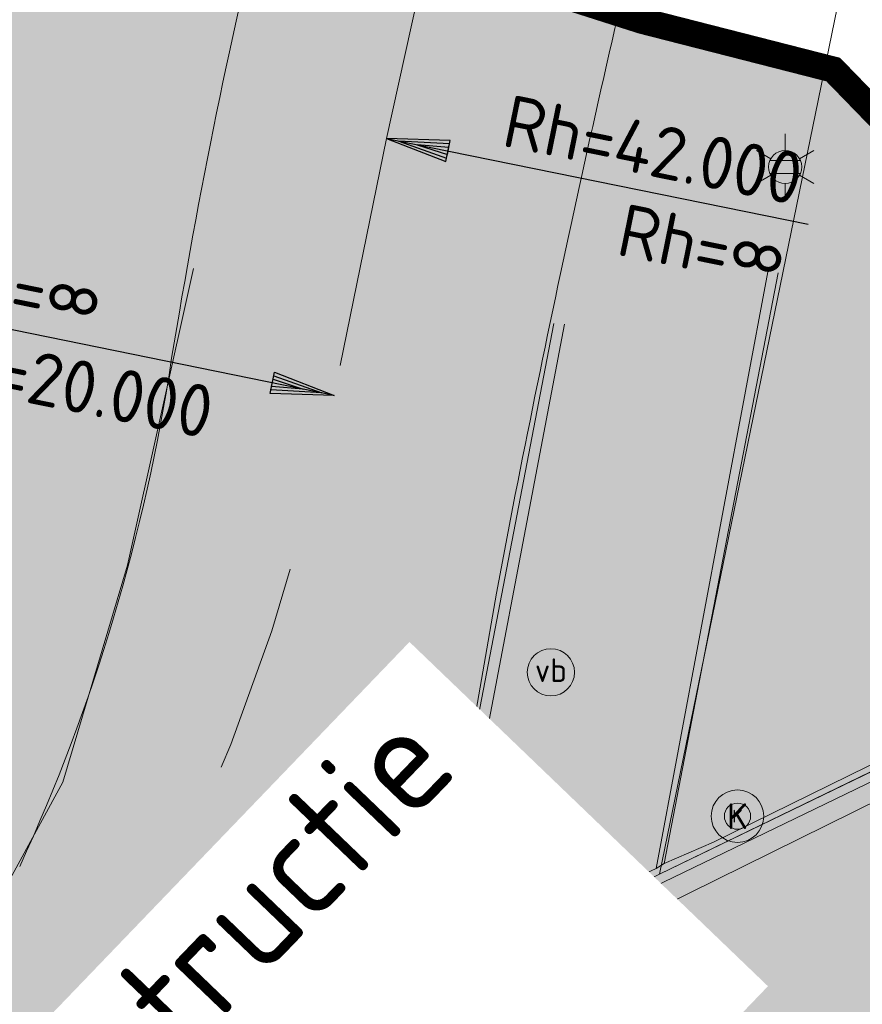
# Model space of a CAD drawing. Header units: metres. Extents: x 163543 to 168130, y 402678 to 405437.
# Tile 214 of 656: x 165462.55 to 165470.57, y 403869.68 to 403879.06. Entities that reach past the tile are written whole.
import ezdxf
from ezdxf.enums import TextEntityAlignment as Align

# ---------------------------------------------------------------- set-up
doc = ezdxf.new("R2010")
doc.units = ezdxf.units.M
doc.linetypes.add('X-CA190022.004-UO-ALM_Assen$0$AM-AS', pattern=[16, 10, -2, 2, -2])
doc.linetypes.add('X-CA190022.004-UO-TXT_Tekst 1op200$0$AL-DETAILS', pattern=[5.2, 2, -1.2, 2])
doc.layers.get('0').update_dxf_attribs({"lineweight": 25})
for name, color, linetype, lineweight in [('X-CA190022.004-UO-ALM_Assen$0$N-WE-AM-AS_WEG-G', 10, 'X-CA190022.004-UO-ALM_Assen$0$AM-AS', 25), ('X-CA190022.004-UO-ALM_Assen$0$N-WE-AM-TANGENTPUNT-T25', 7, 'Continuous', 25), ('X-CA190022.004-UO-BGT_Ondergrond$0$GE_314_WGDRijbaanLokaleweg_Vlak_GEM', 253, 'Continuous', 9), ('X-CA190022.004-UO-BGT_Ondergrond$0$GE_316_WGDFietspad_Vlak_GEM', 253, 'Continuous', 9), ('X-CA190022.004-UO-BGT_Ondergrond$0$GE_317_WGDVoetpad_Vlak_GEM', 253, 'Continuous', 9), ('X-CA190022.004-UO-BGT_Ondergrond$0$GE_367_OWGBerm_groenvoorziening_grasenk_GEM', 253, 'Continuous', 9), ('X-CA190022.004-UO-BGT_Ondergrond$0$GE_479_BTDGroenvoorziening_grasenkruida_GEM', 253, 'Continuous', 9), ('X-CA190022.004-UO-BGT_Ondergrond$0$GE_814_BRDVerkeersbord_Punt_GEM', 253, 'Continuous', 9), ('X-CA190022.004-UO-BGT_Ondergrond$0$GE_861_PALLichtmast_Punt_GEM', 253, 'Continuous', 9), ('X-CA190022.004-UO-DTM inmeting_v0.1$0$B-WE-RI-HWA_KOLK-S', 246, 'Continuous', 0), ('X-CA190022.004-UO-DTM inmeting_v0.1$0$B-WE-VH-KANTOPSLUITING_ACHTERKANTBAND-G', 246, 'Continuous', 0), ('X-CA190022.004-UO-DTM inmeting_v0.1$0$B-WE-VH-KANTOPSLUITING_VOORKANTBAND-G', 246, 'Continuous', 0), ('X-CA190022.004-UO-DTM inmeting_v0.1$0$B-WE-VH-VERHARDING_ASFALT-G', 246, 'Continuous', 0), ('X-CA190022.004-UO-TXT_Tekst 1op200$0$X-XX-AL-T35', 7, 'Continuous', 35), ('X-CA190022.004-UO-TXT_Tekst 1op200$0$X-XX-AL-VERWIJZING_DETAIL-G', 7, 'X-CA190022.004-UO-TXT_Tekst 1op200$0$AL-DETAILS', 0), ('X-CA190022.004-UO-WHM_Putten en kolken combi_v0.1$0$KOLK INMETING', 251, 'Continuous', 18)]:
    doc.layers.add(name, color=color, linetype=linetype, lineweight=lineweight)
doc.layers.add('X-CA190022.004-UO-TXT_Tekst 1op200$0$X-XX-AL-VERWIJZING-V', color=253, linetype='Continuous', lineweight=0, transparency=0.4)
doc.styles.add('X-CA190022.004-UO-ALM_Assen$0$NLCS-ISO', font='NLCS-ISO.ttf')
doc.styles.add('X-CA190022.004-UO-BGT_Ondergrond$0$NLCS-ISO', font='NLCS-ISO.ttf')
doc.styles.add('X-CA190022.004-UO-DTM inmeting_v0.1$0$ISOCPEUR 9 PT', font='isocpeur.ttf', dxfattribs={"height": 2.4402})
doc.styles.add('X-CA190022.004-UO-TXT_Tekst 1op200$0$NLCS-ISO-M200-T35', font='NLCS-ISO.ttf', dxfattribs={"height": 0.7})
doc.styles.add('X-CA190022.004-UO-WHM_Putten en kolken combi_v0.1$0$ISOCPEUR 9 PT', font='isocpeur.ttf', dxfattribs={"height": 2.4402})

# ---------------------------------------------------------------- blocks, each defined once
blk = doc.blocks.new('X-CA190022.004-UO-BGT_Ondergrond$0$SIE-WEG_PAAL_VERKEERSBORD-SO')
at = {"linetype": 'ByBlock', "lineweight": 18}
blk.add_circle((0, 0), 1.5, dxfattribs=at)
at = {"linetype": 'ByBlock', "lineweight": 18, "style": 'X-CA190022.004-UO-BGT_Ondergrond$0$NLCS-ISO'}
blk.add_text('vb', height=1.5, dxfattribs=at).set_placement((0, 0.132), align=Align.MIDDLE_CENTER)
blk = doc.blocks.new('X-CA190022.004-UO-BGT_Ondergrond$0$IMGEOVerkeersbord')
at = {"xscale": 5, "yscale": 5, "zscale": 5}
blk.add_blockref('X-CA190022.004-UO-BGT_Ondergrond$0$SIE-WEG_PAAL_VERKEERSBORD-SO', (0, 0), dxfattribs=at)
blk = doc.blocks.new('X-CA190022.004-UO-BGT_Ondergrond$0$N-SIE-WEG_LICHTMAST-SO')
h = blk.add_hatch(color=256)
h.paths.add_polyline_path([(1.163, 0.5, 0.658505), (-1.163, 0.5)])
h.paths.add_polyline_path([(-1.163, -0.5, 0.658505), (1.163, -0.5)])
at = {"flags": 128}
for points in [[(0, 1.266), (0, 2.531)], [(-2.192, 1.266), (-1.096, 0.633)], [(1.096, 0.633), (2.192, 1.266)], [(-1.163, 0.5), (1.163, 0.5)], [(-2.192, -1.266), (-1.096, -0.633)], [(-1.163, -0.5), (1.163, -0.5)], [(2.192, -1.266), (1.096, -0.633)], [(0, -1.266), (0, -2.531)]]:
    blk.add_lwpolyline(points, dxfattribs=at)
at = {"ltscale": 0.5}
blk.add_circle((0, 0), 1.266, dxfattribs=at)
at = {"style": 'X-CA190022.004-UO-BGT_Ondergrond$0$NLCS-ISO'}
blk.add_attdef('TYPE', text='', height=1.8, dxfattribs=at).set_placement((0, 2.531), align=Align.BOTTOM_CENTER)
blk = doc.blocks.new('X-CA190022.004-UO-BGT_Ondergrond$0$IMGEOLichtmastpaal')
at = {"xscale": 5, "yscale": 5, "zscale": 5}
blk.add_blockref('X-CA190022.004-UO-BGT_Ondergrond$0$N-SIE-WEG_LICHTMAST-SO', (0.04, 6.39), dxfattribs=at)
blk = doc.blocks.new('X-CA190022.004-UO-DTM inmeting_v0.1$0$kolk 1.03')
at = {"layer": 'X-CA190022.004-UO-DTM inmeting_v0.1$0$B-WE-RI-HWA_KOLK-S'}
blk.add_circle((0, 0), 0.25, dxfattribs=at)
at = {"layer": 'X-CA190022.004-UO-DTM inmeting_v0.1$0$B-WE-RI-HWA_KOLK-S', "insert": (0, 0), "char_height": 0.244, "attachment_point": 5, "style": 'X-CA190022.004-UO-DTM inmeting_v0.1$0$ISOCPEUR 9 PT'}
blk.add_mtext_dynamic_manual_height_columns('K', width=0.25229, gutter_width=12.201, heights=[0], dxfattribs=at)
blk = doc.blocks.new('X-CA190022.004-UO-WHM_Putten en kolken combi_v0.1$0$kolk 1.03')
blk.add_circle((0, 0), 0.25)
at = {"insert": (0, 0), "char_height": 0.244, "attachment_point": 5, "style": 'X-CA190022.004-UO-WHM_Putten en kolken combi_v0.1$0$ISOCPEUR 9 PT'}
blk.add_mtext_dynamic_manual_height_columns('K', width=0.252288, gutter_width=12.201, heights=[0], dxfattribs=at)
blk = doc.blocks.new('X-CA190022.004-UO-ALM_Assen$0$SVH-RANDVERHARDING-SO')
at = {"color": 0}
for p, q in [((-0.6, 3.5), (0.6, 3.5)), ((0, 0), (-0.6, 3.5)), ((-0.4, 3.5), (0.4, 3.5)), ((0, 0.7), (-0.4, 3.5)), ((-0.2, 3.5), (0.2, 3.5)), ((0, 1.75), (-0.2, 3.5)), ((0.6, 3.5), (0, 0)), ((0.4, 3.5), (0, 0.7)), ((0.2, 3.5), (0, 1.75))]:
    blk.add_line(p, q, dxfattribs=at)

msp = doc.modelspace()

# ---------------------------------------------------------------- hatches: boundary and pattern name
at = {"layer": 'X-CA190022.004-UO-TXT_Tekst 1op200$0$X-XX-AL-VERWIJZING-V'}
h = msp.add_hatch(color=256, dxfattribs=at)
h.dxf.hatch_style = 1
h.paths.add_polyline_path([(165471.5061, 403877.3387), (165470.2951, 403878.5867), (165468.4733, 403879.0523), (165464.8735, 403880.2037), (165449.202, 403882.613), (165469.0326, 403843.2517), (165489.1505, 403864.1852)])

# ---------------------------------------------------------------- linework, layer by layer
at = {"layer": 'X-CA190022.004-UO-ALM_Assen$0$N-WE-AM-AS_WEG-G', "linetype": 'X-CA190022.004-UO-ALM_Assen$0$AM-AS', "lineweight": 18, "flags": 128}
msp.add_lwpolyline([(163996.3336, 403048.7079), (164190.4284, 403269.7022, -0.042486), (164203.1301, 403281.9006, -0.059508), (164394.91, 403402.5094, 0.004627), (164427.6093, 403418.3764, -0.157573), (164448.8983, 403421.5602, 0.154381), (164469.7953, 403424.5523), (164600.3151, 403487.369, -0.209691), (164620.3886, 403488.0753, 0.209331), (164640.431, 403488.7666), (164764.018, 403548.0366, -0.149301), (164778.4569, 403550.2302, 0.1997), (164797.0708, 403554.9547), (164807.4367, 403562.7175, 0.087199), (164813.3613, 403569.0256, -0.136187), (164823.4136, 403577.842), (165121.4266, 403721.5336), (165178.7718, 403748.8545, -0.027628), (165181.3258, 403749.9024), (165206.7024, 403758.7118, -0.228175), (165222.2157, 403756.9271, 0.262526), (165239.8769, 403756.0478), (165316.357, 403794.295, -0.002956), (165321.66, 403796.9079), (165454.6761, 403861.4737, 0.23372), (165465.5419, 403875.4828), (165466.0393, 403877.9302, -0.138247), (165476.4672, 403898.1944), (165483.3233, 403905.5401), (165502.0132, 403925.3181, 0.002701), (165511.6267, 403935.5313), (165520.3237, 403945.4553), (165525.6923, 403951.3659), (165530.6152, 403956.3669, -0.067804), (165540.3857, 403964.2785), (165579.0076, 403987.5663, 0.233996), (165587.6067, 404001.0273, -0.257888), (165597.6307, 404015.2621), (165668.8061, 404049.8625, 0.124118), (165680.9654, 404060.0929), (165692.9099, 404076.6707, -0.330379), (165732.6456, 404089.3227, 0.184611), (165745.4916, 404089.775), (165892.3247, 404151.9072, 0.025067), (165914.8777, 404162.8134, -0.010717), (165924.3873, 404167.7535), (166007.5698, 404208.7262, -0.019073), (166018.0171, 404213.386, -0.104113), (166035.0595, 404216.3803), (166071.3638, 404215.1615, 0.120943), (166079.7627, 404216.9268), (166253.1153, 404300.2122, 0.13702), (166261.2028, 404307.3087, -0.137066), (166269.2936, 404314.4067), (166458.0553, 404405.0533, -0.054959), (166465.2926, 404407.5962), (166474.0116, 404409.6201, 0.055121), (166477.7441, 404410.9329), (166509.8455, 404426.3741, 0.067066), (166514.3066, 404429.3114, -0.067277), (166518.7829, 404432.256), (166556.6687, 404450.4403, -0.017321), (166566.185, 404454.6089, 0.016602), (166575.3124, 404458.5914), (166597.751, 404469.2822, 0.132978), (166635.0886, 404501.3122, -0.040273), (166645.1747, 404513.8396), (166648.1959, 404517.0287, -0.072027), (166677.0196, 404539.8), (166677.2461, 404539.9312, -0.089333), (166717.8168, 404554.5858), (166734.2901, 404557.387, 0.162804), (166748.2749, 404564.8681, -0.09225), (166757.8834, 404571.8738), (166814.8952, 404599.1351, -0.032371), (166817.2964, 404600.0978), (166825.5401, 404602.7985, 0.083096), (166832.851, 404606.6269, -0.051041), (166841.5511, 404611.9159), (166891.2887, 404635.5886, -0.108035), (166898.7767, 404637.3339), (166928.2422, 404637.7392, 0.209269), (166941.3852, 404643.7087, -0.026762), (166980.5363, 404682.8606, -0.026198), (167007.2291, 404704.4246, -0.019993), (167033.1303, 404721.66), (167034.933, 404722.7582, -0.028502), (167071.4851, 404742.263), (167095.8875, 404753.5488, 0.061079), (167112.4353, 404763.813, -0.01638), (167116.3416, 404766.7485), (167122.4961, 404771.0654, -0.093473), (167132.2396, 404775.4785), (167140.6213, 404777.5197, -0.056178), (167157.1983, 404779.6303), (167189.7312, 404780.0989, -0.091291), (167196.1584, 404779.011), (167222.3068, 404769.4735, 0.203837), (167236.3782, 404770.2117, 0.017826), (167328.8316, 404819.5522), (167395.6775, 404858.3489, 0.031256), (167406.0673, 404865.2809), (167511.4691, 404945.5505)], format="xyb", dxfattribs=at)
at = {"layer": 'X-CA190022.004-UO-ALM_Assen$0$N-WE-AM-TANGENTPUNT-T25', "linetype": 'Continuous', "lineweight": 25}
for p, q in [((165466.0393, 403877.9302), (165470.0572, 403877.1136)), ((165465.5419, 403875.4828), (165461.5241, 403876.2994))]:
    msp.add_line(p, q, dxfattribs=at)
at = {"layer": 'X-CA190022.004-UO-BGT_Ondergrond$0$GE_314_WGDRijbaanLokaleweg_Vlak_GEM', "flags": 128}
msp.add_lwpolyline([(165317.94, 403797.77), (165450.872, 403862.295), (165453.492, 403863.567), (165458.165, 403865.835), (165462.706, 403868.039), (165466.438, 403869.85), (165467.289, 403870.263), (165468.64, 403870.919), (165502.733, 403887.468), (165505.358, 403882.061), (165500.643, 403879.766), (165497.473, 403878.224), (165471.615, 403865.64), (165471.159, 403865.418), (165454.377, 403857.324), (165435.261, 403848.004), (165428.91, 403844.923), (165428.309, 403844.631), (165413.209, 403837.305), (165410.8, 403836.137), (165410.141, 403835.817), (165404.196, 403832.933)], dxfattribs=at)
at = {"layer": 'X-CA190022.004-UO-BGT_Ondergrond$0$GE_316_WGDFietspad_Vlak_GEM', "flags": 128}
msp.add_lwpolyline([(165467.087, 403873.599), (165466.438, 403869.85), (165462.706, 403868.039), (165458.165, 403865.835)], dxfattribs=at)
at = {"layer": 'X-CA190022.004-UO-BGT_Ondergrond$0$GE_316_WGDFietspad_Vlak_GEM', "extrusion": (0, 0, -1)}
msp.add_arc((-165522.9242, 403866.2557), 59.7028, 9.233961, 18.361722, dxfattribs=at)
at = {"layer": 'X-CA190022.004-UO-BGT_Ondergrond$0$GE_316_WGDFietspad_Vlak_GEM'}
for centre, radius, start, end in [((165598.9048, 403848.731), 134.143, 166.050217, 169.316447), ((165446.1557, 403878.53), 18.0416, 335.31061, 351.41253)]:
    msp.add_arc(centre, radius, start, end, dxfattribs=at)
at = {"layer": 'X-CA190022.004-UO-BGT_Ondergrond$0$GE_317_WGDVoetpad_Vlak_GEM', "flags": 128}
msp.add_lwpolyline([(165470.412, 403879.566), (165469.04, 403872.87), (165468.64, 403870.919), (165467.289, 403870.263), (165466.438, 403869.85), (165467.087, 403873.599)], dxfattribs=at)
at = {"layer": 'X-CA190022.004-UO-BGT_Ondergrond$0$GE_317_WGDVoetpad_Vlak_GEM', "extrusion": (0, 0, -1)}
msp.add_arc((-165598.9048, 403848.731), 134.143, 10.683553, 13.949783, dxfattribs=at)
at = {"layer": 'X-CA190022.004-UO-BGT_Ondergrond$0$GE_367_OWGBerm_groenvoorziening_grasenk_GEM'}
msp.add_arc((165522.9242, 403866.2557), 59.7028, 161.638278, 170.766039, dxfattribs=at)
at = {"layer": 'X-CA190022.004-UO-BGT_Ondergrond$0$GE_367_OWGBerm_groenvoorziening_grasenk_GEM', "extrusion": (0, 0, -1)}
msp.add_arc((-165446.1557, 403878.53), 18.0416, 188.58747, 204.68939, dxfattribs=at)
at = {"layer": 'X-CA190022.004-UO-BGT_Ondergrond$0$GE_479_BTDGroenvoorziening_grasenkruida_GEM', "flags": 128}
msp.add_lwpolyline([(165524.544, 403920.283), (165499.634, 403908.667), (165487.482, 403902.701), (165501.75, 403890.633), (165504.2, 403888.18), (165503.307, 403887.747), (165502.733, 403887.468), (165468.64, 403870.919), (165469.04, 403872.87), (165470.412, 403879.566)], dxfattribs=at)
at = {"layer": 'X-CA190022.004-UO-DTM inmeting_v0.1$0$B-WE-VH-KANTOPSLUITING_ACHTERKANTBAND-G'}
for points in [[(165501.834, 403887.087, 9.133), (165495.654, 403884.1, 9.106), (165490.189, 403881.458, 9.087), (165484.135, 403878.535, 9.054), (165477.757, 403875.421, 9.066), (165471.732, 403872.493, 9.057), (165469.155, 403871.225, 9.055), (165468.686, 403871.021, 8.999), (165468.608, 403870.974, 9.005), (165468.299, 403870.83, 8.977), (165466.572, 403869.975, 8.983), (165466.434, 403869.927, 8.983), (165462.253, 403867.901, 8.978), (165457.869, 403865.783, 8.957), (165456.577, 403865.12, 9.048), (165450.564, 403862.245, 9.049), (165445.935, 403859.972, 9.048), (165439.705, 403856.957, 9.056), (165434.495, 403854.445, 9.041)], [(165468.686, 403871.021, 8.999), (165469.772, 403876.649, 9.141)], [(165466.572, 403869.975, 8.983), (165466.685, 403870.634, 9.058), (165467.737, 403876.161, 9.154)]]:
    msp.add_polyline3d(points, dxfattribs=at)
at = {"layer": 'X-CA190022.004-UO-DTM inmeting_v0.1$0$B-WE-VH-KANTOPSLUITING_VOORKANTBAND-G'}
for points in [[(165501.899, 403886.965, 9.019), (165495.666, 403883.943, 8.989), (165490.309, 403881.35, 8.972), (165484.224, 403878.411, 8.95), (165477.789, 403875.279, 8.936), (165471.765, 403872.337, 8.941), (165468.579, 403870.798, 8.947), (165466.438, 403869.761, 8.955), (165462.299, 403867.725, 8.968), (165457.929, 403865.642, 8.955), (165450.653, 403862.099, 8.916), (165446.024, 403859.844, 8.926), (165439.772, 403856.804, 8.932), (165434.54, 403854.306, 8.921)], [(165468.608, 403870.974, 9.005), (165469.671, 403876.661, 9.142)]]:
    msp.add_polyline3d(points, dxfattribs=at)
at = {"layer": 'X-CA190022.004-UO-DTM inmeting_v0.1$0$B-WE-VH-VERHARDING_ASFALT-G'}
for points in [[(165501.974, 403886.811, 9.058), (165495.742, 403883.788, 9.017), (165490.417, 403881.201, 9.011), (165484.284, 403878.244, 8.985), (165477.906, 403875.153, 8.979), (165471.807, 403872.167, 8.971), (165468.661, 403870.61, 8.98), (165466.553, 403869.57, 8.991), (165462.338, 403867.569, 8.97), (165457.977, 403865.462, 8.974), (165450.771, 403861.977, 8.946), (165446.101, 403859.702, 8.968), (165439.882, 403856.682, 8.977), (165434.629, 403854.137, 8.963)], [(165457.869, 403865.783, 8.957), (165459.091, 403866.783, 8.947), (165460.759, 403868.427, 9.022), (165462.028, 403870.095, 9.034), (165462.959, 403871.796, 9.065), (165463.574, 403873.865, 9.098), (165464.204, 403876.693, 9.154)], [(165466.434, 403869.927, 8.983), (165467.633, 403876.168, 9.118)]]:
    msp.add_polyline3d(points, dxfattribs=at)
at = {"layer": 'X-CA190022.004-UO-TXT_Tekst 1op200$0$X-XX-AL-VERWIJZING_DETAIL-G', "const_width": 0.25, "flags": 128}
msp.add_lwpolyline([(165489.1505, 403864.1852), (165471.5061, 403877.3387), (165470.2951, 403878.5867), (165468.4733, 403879.0523), (165464.8735, 403880.2037), (165419.0791, 403887.2442)], dxfattribs=at)

# ---------------------------------------------------------------- block references
at = {"layer": 'X-CA190022.004-UO-ALM_Assen$0$N-WE-AM-TANGENTPUNT-T25', "linetype": 'Continuous', "lineweight": 25, "extrusion": (1.20011e-16, -2.43905e-17, -1), "xscale": 0.1714285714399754, "yscale": 0.1714285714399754, "zscale": 0.1714285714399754, "rotation": 101.4880543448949}
msp.add_blockref('X-CA190022.004-UO-ALM_Assen$0$SVH-RANDVERHARDING-SO', (-165466.0393, 403877.9302), dxfattribs=at)
at = {"layer": 'X-CA190022.004-UO-ALM_Assen$0$N-WE-AM-TANGENTPUNT-T25', "linetype": 'Continuous', "lineweight": 25, "xscale": 0.1714285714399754, "yscale": 0.1714285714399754, "zscale": 0.1714285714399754, "rotation": 78.51194565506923}
msp.add_blockref('X-CA190022.004-UO-ALM_Assen$0$SVH-RANDVERHARDING-SO', (165465.5419, 403875.4828), dxfattribs=at)
at = {"layer": 'X-CA190022.004-UO-BGT_Ondergrond$0$GE_814_BRDVerkeersbord_Punt_GEM', "xscale": 0.03, "yscale": 0.03, "zscale": 0.02}
msp.add_blockref('X-CA190022.004-UO-BGT_Ondergrond$0$IMGEOVerkeersbord', (165467.606, 403872.844), dxfattribs=at)
at = {"layer": 'X-CA190022.004-UO-BGT_Ondergrond$0$GE_861_PALLichtmast_Punt_GEM', "xscale": 0.025, "yscale": 0.025, "zscale": 0.025}
msp.add_blockref('X-CA190022.004-UO-BGT_Ondergrond$0$IMGEOLichtmastpaal', (165469.836, 403877.499), dxfattribs=at)
at = {"layer": 'X-CA190022.004-UO-DTM inmeting_v0.1$0$B-WE-RI-HWA_KOLK-S', "linetype": 'ByBlock', "lineweight": -2, "xscale": 0.5, "yscale": 0.5, "zscale": 0.5}
msp.add_blockref('X-CA190022.004-UO-DTM inmeting_v0.1$0$kolk 1.03', (165469.383, 403871.473, 9.07), dxfattribs=at)
at = {"layer": 'X-CA190022.004-UO-WHM_Putten en kolken combi_v0.1$0$KOLK INMETING', "linetype": 'ByBlock', "lineweight": -2}
msp.add_blockref('X-CA190022.004-UO-WHM_Putten en kolken combi_v0.1$0$kolk 1.03', (165469.383, 403871.473, 9.07), dxfattribs=at)

# ---------------------------------------------------------------- texts
at = {"layer": 'X-CA190022.004-UO-ALM_Assen$0$N-WE-AM-TANGENTPUNT-T25', "linetype": 'Continuous', "lineweight": 25, "char_height": 0.5, "rotation": 348.51195, "style": 'X-CA190022.004-UO-ALM_Assen$0$NLCS-ISO'}
for s, insert, attachment_point in [('Rh=42.000', (165470.0397, 403877.7805), 3), ('Rh=∞', (165469.8803, 403876.9965), 3), ('Rh=∞', (165461.8005, 403876.9065), 1), ('Rh=20.000', (165461.6412, 403876.1225), 1)]:
    msp.add_mtext(s, dxfattribs=dict(at, insert=insert, attachment_point=attachment_point))

# ---------------------------------------------------------------- next in the draw order: texts
at = {"layer": 'X-CA190022.004-UO-TXT_Tekst 1op200$0$X-XX-AL-T35', "insert": (165460.5723, 403866.9261), "char_height": 1, "attachment_point": 1, "rotation": 46.14, "style": 'X-CA190022.004-UO-TXT_Tekst 1op200$0$NLCS-ISO-M200-T35', "bg_fill": 3, "box_fill_scale": 1.2, "bg_fill_color": 256, "bg_fill_transparency": 0}
msp.add_mtext_dynamic_manual_height_columns('Reconstructie Vijverwijk door derden ', width=8.216297, gutter_width=8.75, heights=[0], dxfattribs=at)

doc.saveas('drawing.dxf')
